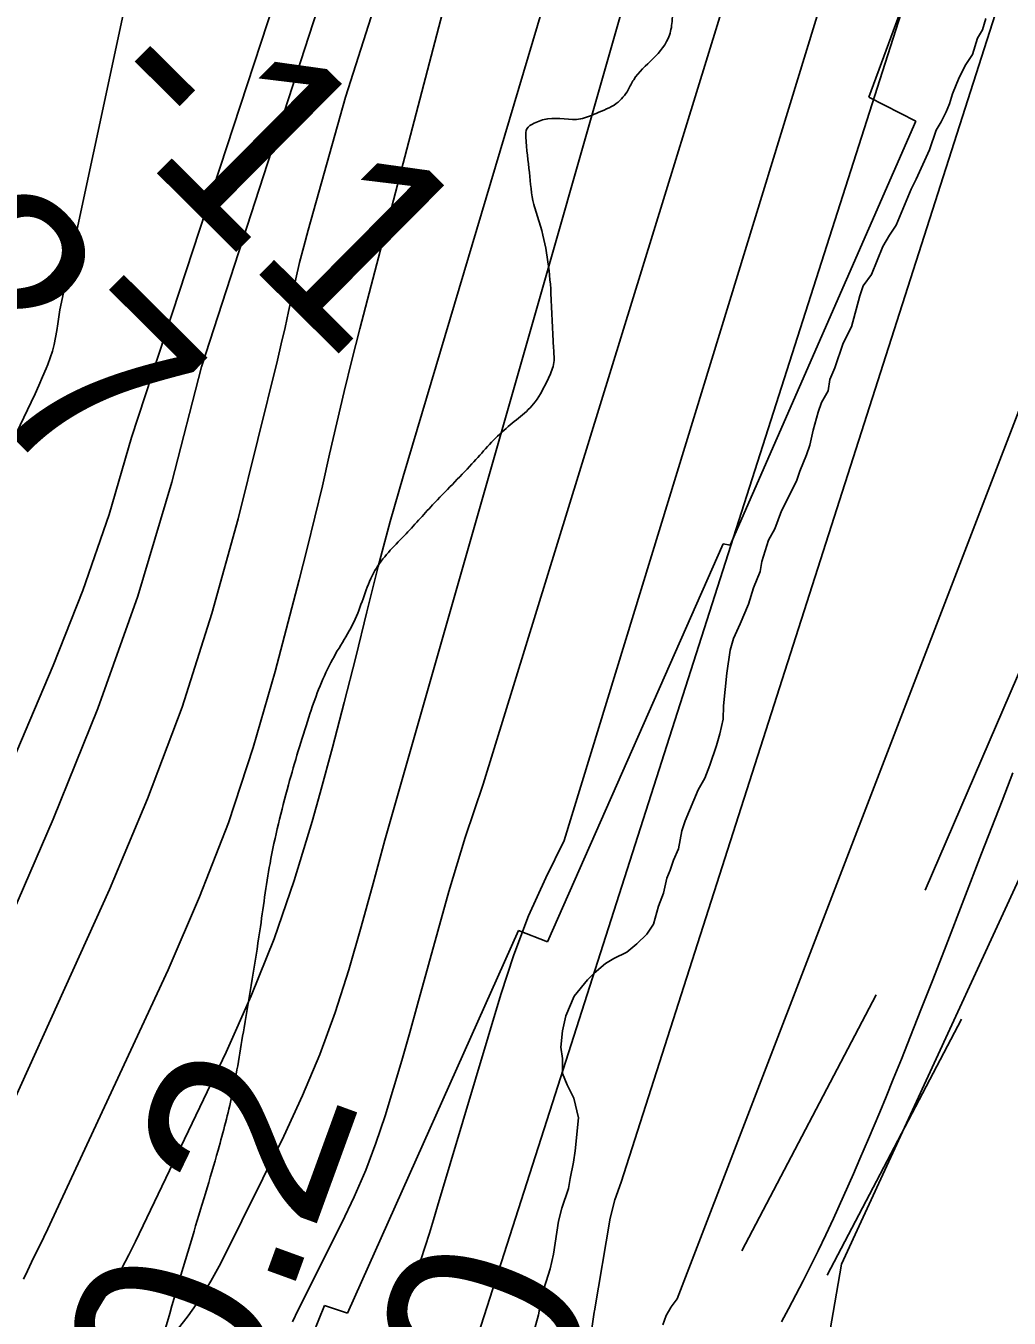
# Model space of a CAD drawing. Extents: x 3271442 to 3309282, y 752266 to 777610.
# Drawn here: x 3293377.7 to 3293717.7, y 768491.1 to 768938 of the extents above; entities that cross this region are included whole.
import ezdxf

# ---------------------------------------------------------------- set-up
doc = ezdxf.new("R2010")
doc.units = 0
for name, color, linetype in [('V-RIVR-EDGE', 7, 'Continuous'), ('V-RIVR-RANG', 7, 'Continuous'), ('V-ROAD-CNTR', 7, 'Continuous'), ('V-RRAP-RVMT', 7, 'Continuous'), ('V-SITE-VEGE', 7, 'Continuous'), ('V-TOPO-DPTH', 7, 'Continuous'), ('V-TOPO-MAJR', 7, 'Continuous'), ('V-TOPO-MINR', 7, 'Continuous'), ('V-TOPO-WATR', 7, 'Continuous'), ('V-WETL-SWMP', 7, 'Continuous')]:
    doc.layers.add(name, color=color, linetype=linetype)

msp = doc.modelspace()

# ---------------------------------------------------------------- linework, layer by layer
at = {"layer": 'V-RIVR-EDGE'}
msp.add_spline([(3293265.89, 767851.21), (3293271.32, 767860.47), (3293272.91, 767864.57), (3293271.65, 767867.42), (3293271.66, 767869), (3293274.19, 767871.52), (3293279.26, 767876.87), (3293281.48, 767883.19), (3293283.4, 767892.34), (3293284.06, 767903.39), (3293284.39, 767909.39), (3293286.92, 767911.6), (3293290.73, 767916.01), (3293290.74, 767920.43), (3293291.71, 767931.49), (3293293.95, 767941.9), (3293295.26, 767960.22), (3293296.87, 767973.48), (3293297.2, 767978.22), (3293297.52, 767981.37), (3293297.54, 767988.64), (3293297.56, 767996.85), (3293296.95, 768004.75), (3293300.46, 768019.9), (3293302.67, 768020.53), (3293303.94, 768023.37), (3293305.55, 768035.05), (3293305.56, 768039.47), (3293305.88, 768042.31), (3293307.79, 768047.05), (3293309.69, 768050.83), (3293309.7, 768053.36), (3293310.34, 768058.41), (3293309.73, 768065.68), (3293310.68, 768066.31), (3293311.95, 768067.88), (3293314.81, 768076.09), (3293316.09, 768081.14), (3293316.41, 768086.19), (3293315.48, 768090.3), (3293315.49, 768094.72), (3293317.4, 768102.93), (3293323.76, 768119.02), (3293323.77, 768124.39), (3293324.11, 768131.97), (3293325.7, 768137.65), (3293327.61, 768144.59), (3293330.47, 768148.38), (3293332.05, 768150.27), (3293333.64, 768153.74), (3293334.92, 768161.95), (3293337.15, 768170.15), (3293339.07, 768178.04), (3293341.29, 768182.15), (3293344.14, 768187.19), (3293344.15, 768189.09), (3293344.16, 768193.19), (3293344.49, 768198.25), (3293346.4, 768205.19), (3293349.58, 768213.39), (3293355.61, 768226.64), (3293363.86, 768242.42), (3293369.57, 768251.25), (3293371.48, 768258.51), (3293372.78, 768273.03), (3293376.3, 768291.66), (3293378.88, 768313.44), (3293382.71, 768329.86), (3293389.73, 768356.69), (3293406.62, 768418.87), (3293422.87, 768476.63), (3293435.3, 768519.24), (3293444.21, 768549.22), (3293449, 768568.16), (3293453.16, 768591.52), (3293458.61, 768624.99), (3293462.15, 768648.35), (3293468.53, 768675.5), (3293475.54, 768698.86), (3293483.16, 768717.79), (3293492.05, 768733.87), (3293498.4, 768749.65), (3293508.54, 768761.63), (3293518.36, 768772.34), (3293531.97, 768786.52), (3293543.06, 768798.18), (3293553.82, 768807.95), (3293558.26, 768815.83), (3293560.17, 768820.88), (3293560.18, 768826.56), (3293559.28, 768845.52), (3293555.24, 768870.16), (3293553.36, 768876.17), (3293551.81, 768887.23), (3293550.57, 768899.55), (3293550.9, 768902.39), (3293553.43, 768904.28), (3293558.17, 768905.85), (3293569.54, 768905.82), (3293574.91, 768907.7), (3293581.87, 768911.16), (3293585.99, 768915.89), (3293587.89, 768919.35), (3293594.54, 768926.6), (3293600.25, 768934.8), (3293601.21, 768940.17), (3293600.92, 768949.01), (3293599.98, 768953.75), (3293598.1, 768958.18), (3293595.26, 768960.4), (3293592.74, 768962.93), (3293592.43, 768966.72), (3293595.28, 768970.82), (3293595.61, 768973.35), (3293595.62, 768977.14), (3293600.06, 768987.55), (3293601.33, 768990.7), (3293601.35, 768997.65), (3293601.36, 769003.02), (3293600.75, 769009.66), (3293599.81, 769014.4), (3293593.83, 769020.1), (3293587.21, 769027.38), (3293585.01, 769033.07), (3293583.14, 769042.23), (3293582.86, 769055.5), (3293583.83, 769063.08), (3293586.68, 769069.39), (3293593.01, 769074.11), (3293599.65, 769075.04), (3293608.17, 769073.44), (3293615.75, 769072.47), (3293625.85, 769070.87), (3293638.79, 769065.47), (3293642.25, 769061.67), (3293648.25, 769058.49), (3293651.09, 769058.17), (3293655.2, 769058.48), (3293658.36, 769061), (3293660.9, 769064.15), (3293661.54, 769068.25), (3293660.6, 769074.26), (3293656.52, 769082.16), (3293652.75, 769090.07), (3293647.4, 769098.61), (3293646.14, 769102.09), (3293645.52, 769105.88), (3293645.85, 769110.62), (3293647.12, 769112.82), (3293648.69, 769111.56), (3293651.22, 769110.92), (3293653.43, 769110.91), (3293655.01, 769112.49), (3293655.34, 769116.28), (3293655.35, 769121.96), (3293655.69, 769130.49), (3293654.76, 769136.18), (3293652.24, 769139.03), (3293647.51, 769144.09), (3293636.48, 769153.28), (3293630.18, 769158.66), (3293623.25, 769166.89), (3293621.36, 769171.32), (3293622.96, 769177.32), (3293626.44, 769180.78), (3293635.6, 769182.34), (3293645.71, 769181.37), (3293660.24, 769181.01), (3293669.4, 769181.31), (3293678.56, 769183.49), (3293683.62, 769187.27), (3293685.84, 769190.74), (3293685.85, 769192.95), (3293684.59, 769196.11), (3293678.91, 769198.02), (3293674.5, 769201.51), (3293673.56, 769204.35), (3293674.2, 769207.51), (3293675.79, 769211.3), (3293675.8, 769215.09), (3293675.49, 769218.56), (3293675.18, 769222.35), (3293669.84, 769233.74), (3293665.44, 769240.06), (3293664.19, 769245.44), (3293664.52, 769251.12), (3293662.33, 769259.65), (3293658.87, 769268.19), (3293652.88, 769273.26), (3293649.42, 769278.64), (3293649.12, 769282.74), (3293650.09, 769291.27), (3293653.89, 769298.52), (3293659.6, 769307.35), (3293664.03, 769310.82), (3293673.83, 769312.37), (3293693.74, 769317.06), (3293707.32, 769318.92), (3293712.69, 769318.91), (3293721.86, 769322.99), (3293727.56, 769328.98), (3293730.73, 769333.08), (3293731.06, 769338.13), (3293732.02, 769343.18), (3293733.3, 769351.07), (3293736.82, 769368.12), (3293737.79, 769377.59), (3293736.54, 769384.86), (3293736.24, 769388.65), (3293734.67, 769391.82), (3293730.26, 769396.25), (3293713.22, 769405.45), (3293708.5, 769410.83), (3293706, 769422.21), (3293706.02, 769432), (3293706.99, 769438.63), (3293709.21, 769443.99), (3293712.38, 769447.78), (3293719.96, 769449.34), (3293727.23, 769452.16), (3293737.04, 769457.19), (3293743.37, 769462.23), (3293747.49, 769469.8), (3293750.35, 769476.11), (3293751.32, 769485.27), (3293750.39, 769491.27), (3293748.5, 769495.06), (3293747.26, 769501.38), (3293746.96, 769508.65), (3293748.56, 769519.38), (3293754.62, 769542.43), (3293759.07, 769554.73), (3293762.88, 769562.62), (3293768.58, 769568.29), (3293775.22, 769571.43), (3293781.23, 769572.68), (3293791.34, 769574.87), (3293800.51, 769578.32), (3293802.4, 769576.73), (3293805.55, 769575.15), (3293809.03, 769574.82), (3293813.45, 769574.18), (3293816.29, 769575.44), (3293818.2, 769580.8), (3293820.75, 769589.64), (3293820.77, 769597.22), (3293821.41, 769601.32), (3293823.64, 769607), (3293828.4, 769617.1)], degree=3, dxfattribs=at)
at = {"layer": 'V-ROAD-CNTR'}
for p, q in [((3293688.64, 768639.13), (3293728.24, 768730.95)), ((3293625.29, 768514.35), (3293671.77, 768602.89)), ((3293654.73, 768505.89), (3293701.21, 768594.43))]:
    msp.add_line(p, q, dxfattribs=at)
for points in [[(3293719.02, 768679.61), (3293715.23, 768669.94), (3293708.18, 768651.78), (3293695.93, 768619.98), (3293691.3, 768608.06), (3293687.22, 768597.65), (3293683.62, 768588.56), (3293680.44, 768580.61), (3293677.62, 768573.67)], [(3293677.62, 768573.67), (3293675.14, 768567.61), (3293672.94, 768562.32), (3293669.05, 768553.08), (3293666.09, 768546.17), (3293663.84, 768541), (3293660.42, 768533.27), (3293656.93, 768525.57), (3293654.28, 768519.87), (3293651.65, 768514.38), (3293649.05, 768509.09), (3293646.48, 768504), (3293643.94, 768499.08), (3293641.45, 768494.33), (3293639, 768489.75)]]:
    msp.add_lwpolyline(points, dxfattribs=at)
at = {"layer": 'V-RRAP-RVMT'}
for p, q in [((3293717.67, 769045.24), (3293669.22, 768913.28)), ((3293669.22, 768913.28), (3293685.46, 768904.98)), ((3293685.46, 768904.98), (3293621.28, 768758.37)), ((3293618.82, 768758.89), (3293558.09, 768621.23)), ((3293621.28, 768758.37), (3293618.82, 768758.89)), ((3293548.02, 768625.14), (3293488.91, 768492.78)), ((3293558.09, 768621.23), (3293548.02, 768625.14)), ((3293480.99, 768495.45), (3293431.43, 768372.49)), ((3293488.91, 768492.78), (3293480.99, 768495.45))]:
    msp.add_line(p, q, dxfattribs=at)
at = {"layer": 'V-SITE-VEGE'}
for points in [[(3293709.64, 768940.52), (3293708.49, 768936.55), (3293706.77, 768933.71), (3293705.04, 768928.04), (3293702.75, 768924.64), (3293700.46, 768920.1), (3293698.17, 768914.43), (3293697.02, 768911.02), (3293695.87, 768908.19), (3293694.15, 768904.78), (3293692.43, 768901.95), (3293690.13, 768895.14), (3293685.54, 768884.93), (3293683.83, 768881.52), (3293678.66, 768869.04), (3293676.37, 768865.64), (3293674.08, 768861.67), (3293670.06, 768852.03), (3293667.21, 768848.06), (3293666.06, 768844.66), (3293663.17, 768833.87), (3293660.31, 768828.2), (3293657.43, 768819.69), (3293655.71, 768815.72), (3293655.12, 768811.74), (3293652.83, 768807.77), (3293651.68, 768804.37), (3293649.95, 768798.12), (3293648.8, 768793.01), (3293647.65, 768789.61), (3293645.35, 768783.93), (3293644.2, 768780.53)], [(3293644.2, 768780.53), (3293639.04, 768770.32), (3293636.74, 768764.08), (3293634.46, 768760.11), (3293632.15, 768752.73), (3293631.57, 768749.32), (3293629.27, 768743.65), (3293627.54, 768737.97), (3293624.68, 768731.17), (3293622.38, 768726.06), (3293621.23, 768722.08), (3293620.06, 768714.14), (3293618.88, 768702.77), (3293618.86, 768698.23), (3293617.7, 768693.12), (3293616.55, 768689.14), (3293614.25, 768682.33), (3293612.52, 768677.8), (3293610.23, 768673.83), (3293605.64, 768663.05), (3293604.49, 768659.64), (3293603.33, 768653.39), (3293601.61, 768649.42), (3293600.46, 768646.02), (3293599.31, 768643.18), (3293598.15, 768638.07), (3293596.43, 768633.53), (3293594.7, 768627.29), (3293592.41, 768623.89), (3293588.99, 768620.49), (3293585.57, 768617.66), (3293581.01, 768615.41), (3293578.16, 768613.71), (3293574.18, 768610.32), (3293571.89, 768608.06), (3293567.32, 768602.39), (3293564.45, 768595.59), (3293563.29, 768590.48), (3293562.7, 768584.8), (3293563.25, 768580.81), (3293563.23, 768575.7), (3293564.92, 768571.72), (3293567.18, 768567.16), (3293568.85, 768560.33), (3293567.67, 768548.97), (3293567.09, 768545), (3293565.93, 768539.32), (3293565.35, 768535.91), (3293563.04, 768529.1), (3293561.89, 768524.56), (3293560.14, 768513.2), (3293558.98, 768508.09), (3293556.1, 768499.01), (3293554.94, 768492.2), (3293551.48, 768479.71)]]:
    msp.add_lwpolyline(points, dxfattribs=at)
at = {"layer": 'V-TOPO-DPTH'}
for points in [[(3293980.08, 770559.23), (3293930.86, 769956.62), (3293535.83, 768675.79), (3293529.63, 768657.3), (3293523.99, 768638.6), (3293513.16, 768599.49), (3293510.44, 768589.85), (3293507.67, 768580.22), (3293504.81, 768570.62), (3293501.9, 768561.03), (3293498.72, 768551.55), (3293495.22, 768542.2), (3293491.27, 768533.03), (3293487.01, 768523.98), (3293471.92, 768493.91), (3293469.86, 768489.76)], [(3293400.29, 768490.51), (3293402.87, 768494.89), (3293405.52, 768499.23), (3293405.64, 768499.41), (3293408.33, 768503.86), (3293410.91, 768508.36), (3293413.34, 768512.95), (3293415.66, 768517.6), (3293446.97, 768583.11), (3293455.64, 768602.57), (3293463.61, 768622.28), (3293470.53, 768642.4), (3293476.74, 768662.77), (3293479.5, 768672.79), (3293483.72, 768688.38), (3293487.83, 768703.99), (3293491.77, 768719.65), (3293495.61, 768735.33), (3293499.53, 768750.99), (3293503.67, 768766.59), (3293508.13, 768782.1), (3293735.55, 769545.85), (3293868.17, 769987.39)], [(3293400.29, 768490.51), (3293402.87, 768494.89), (3293405.52, 768499.23), (3293405.64, 768499.41), (3293408.33, 768503.86), (3293410.91, 768508.36), (3293413.34, 768512.95), (3293415.66, 768517.6), (3293446.97, 768583.11), (3293455.64, 768602.57), (3293463.61, 768622.28), (3293470.53, 768642.4), (3293476.74, 768662.77), (3293479.5, 768672.79), (3293483.72, 768688.38), (3293487.83, 768703.99), (3293491.77, 768719.65), (3293495.61, 768735.33), (3293499.53, 768750.99), (3293503.67, 768766.59), (3293508.13, 768782.1), (3293735.55, 769545.85), (3293868.17, 769987.39)], [(3293357.96, 768532.09), (3293406.62, 768639.34), (3293419.8, 768670.66), (3293431.81, 768702.39), (3293442.04, 768734.73), (3293451.1, 768767.48), (3293464.68, 768822.4), (3293466.03, 768828), (3293467.34, 768833.62), (3293468.59, 768839.25), (3293469.81, 768844.88), (3293471.04, 768850.52), (3293472.36, 768856.13), (3293473.79, 768861.71), (3293475.29, 768867.28), (3293488.24, 768913.27), (3293684.59, 769528.32)], [(3293684.59, 769528.32), (3293488.24, 768913.27), (3293475.29, 768867.28), (3293473.79, 768861.71), (3293472.36, 768856.13), (3293471.04, 768850.52), (3293469.81, 768844.88), (3293468.59, 768839.25), (3293467.34, 768833.62), (3293466.03, 768828), (3293464.68, 768822.4), (3293451.1, 768767.48), (3293442.04, 768734.73), (3293431.81, 768702.39), (3293419.8, 768670.66), (3293406.62, 768639.34), (3293357.96, 768532.09)], [(3293616.64, 769412.95), (3293414.24, 768795.68), (3293406.57, 768768.94), (3293397.38, 768742.68), (3293387.17, 768716.75), (3293368, 768671.92)], [(3293616.64, 769412.95), (3293414.24, 768795.68), (3293406.57, 768768.94), (3293397.38, 768742.68), (3293387.17, 768716.75), (3293368, 768671.92)], [(3293339.41, 768724.13), (3293379.57, 768807.89), (3293380.92, 768810.77), (3293382.24, 768813.66), (3293383.5, 768816.58), (3293384.73, 768819.51), (3293385.3, 768820.89), (3293386.15, 768823.16), (3293386.9, 768825.46), (3293387.51, 768827.8), (3293388.02, 768830.17), (3293388.43, 768832.57), (3293388.81, 768834.97), (3293389.13, 768837.37), (3293389.42, 768839.79), (3293495.56, 769335.05)], [(3293339.41, 768724.13), (3293379.57, 768807.89), (3293380.92, 768810.77), (3293382.24, 768813.66), (3293383.5, 768816.58), (3293384.73, 768819.51), (3293385.3, 768820.89), (3293386.15, 768823.16), (3293386.9, 768825.46), (3293387.51, 768827.8), (3293388.02, 768830.17), (3293388.43, 768832.57), (3293388.81, 768834.97), (3293389.13, 768837.37), (3293389.42, 768839.79), (3293495.56, 769335.05)]]:
    msp.add_lwpolyline(points, dxfattribs=at)
at = {"layer": 'V-TOPO-MAJR'}
for points in [[(3293574.3, 768493.6), (3293579.8, 768525.61), (3293581.38, 768531.96), (3293583.53, 768538.05), (3293802.54, 769222.03)], [(3293570.96, 768470.28), (3293574.22, 768493.12), (3293574.3, 768493.6)]]:
    msp.add_lwpolyline(points, dxfattribs=at)
at = {"layer": 'V-TOPO-MINR'}
for points in [[(3293469.86, 768489.76), (3293471.92, 768493.91), (3293487.01, 768523.98), (3293491.27, 768533.03), (3293495.22, 768542.2), (3293498.72, 768551.55), (3293501.9, 768561.03), (3293504.81, 768570.62), (3293507.67, 768580.22), (3293510.44, 768589.85), (3293513.16, 768599.49), (3293523.99, 768638.6), (3293529.63, 768657.3), (3293535.83, 768675.79), (3293930.86, 769956.62), (3293980.08, 770559.23)], [(3293505.54, 768490.53), (3293506.95, 768493.35), (3293509.03, 768497.72), (3293510.97, 768502.16), (3293512.71, 768506.67), (3293514.31, 768511.24), (3293515.8, 768515.86), (3293517.26, 768520.48), (3293518.69, 768525.12), (3293520.09, 768529.76), (3293541.92, 768602.98), (3293546.47, 768616.69), (3293551.56, 768630.17), (3293557.46, 768643.32), (3293563.9, 768656.25), (3293845.31, 769574.01), (3293846.94, 769578.47), (3293848.96, 769582.77), (3293851.24, 769586.95), (3293969.84, 769870.35), (3293970.09, 770256.15), (3293972.57, 770289.85), (3293975.44, 770323.52), (3293997.46, 770557.88)], [(3293600.71, 768494.78), (3293600.81, 768494.94), (3293602.91, 768497.74), (3293853.57, 769149.47), (3293857.89, 769159.76), (3293861.21, 769166.19), (3293868.77, 769178.97), (3294161.93, 769765.51), (3294162.2, 769775.01), (3294162.68, 769784.5), (3294163.46, 769793.96), (3294164.45, 769803.41), (3294101.65, 770424.37), (3294100.53, 770432.31), (3294099.66, 770440.28)], [(3293536.16, 768491.9), (3293559.8, 768565.53), (3293784.43, 769267.79), (3293786.28, 769269.97), (3293788.1, 769272.18), (3293789.84, 769274.45), (3293791.54, 769276.75), (3293793.15, 769279.11), (3293794.68, 769281.52), (3293796.09, 769284.01), (3293797.43, 769286.54), (3293995.33, 769576.16), (3294034.83, 769640.45), (3294051.87, 769713.2), (3294048.26, 769730.58), (3294001.42, 770257.16), (3294002.13, 770304.36), (3294002.18, 770318.5), (3294002.79, 770358.64), (3294003.99, 770398.74), (3294006.07, 770438.82)], [(3293430.14, 768487.16), (3293433.82, 768491.87), (3293437.96, 768497.71), (3293441.67, 768503.83), (3293445.09, 768510.14), (3293466.88, 768553.97), (3293473.4, 768568.02), (3293479.4, 768582.26), (3293484.65, 768596.8), (3293489.38, 768611.54), (3293493.65, 768626.45), (3293497.83, 768641.39), (3293501.86, 768656.37), (3293754.23, 769540.15)], [(3293357.96, 768532.09), (3293406.62, 768639.34), (3293419.8, 768670.66), (3293431.81, 768702.39), (3293442.04, 768734.73), (3293451.1, 768767.48), (3293464.68, 768822.4), (3293466.03, 768828), (3293467.34, 768833.62), (3293468.59, 768839.25), (3293469.81, 768844.88), (3293471.04, 768850.52), (3293472.36, 768856.13), (3293473.79, 768861.71), (3293475.29, 768867.28), (3293488.24, 768913.27), (3293684.59, 769528.32)], [(3293348.5, 768574.56), (3293387.19, 768663.68), (3293402.56, 768701.95), (3293416.46, 768740.7), (3293428.17, 768780.17), (3293438.43, 768820.11), (3293638.48, 769436.68)], [(3293368, 768671.92), (3293387.17, 768716.75), (3293397.38, 768742.68), (3293406.57, 768768.94), (3293414.24, 768795.68), (3293616.64, 769412.95)], [(3293339.41, 768724.13), (3293379.57, 768807.89), (3293380.92, 768810.77), (3293382.24, 768813.66), (3293383.5, 768816.58), (3293384.73, 768819.51), (3293385.3, 768820.89), (3293386.15, 768823.16), (3293386.9, 768825.46), (3293387.51, 768827.8), (3293388.02, 768830.17), (3293388.43, 768832.57), (3293388.81, 768834.97), (3293389.13, 768837.37), (3293389.42, 768839.79), (3293495.56, 769335.05)], [(3293376.9, 768504.54), (3293378.24, 768507.49), (3293379.63, 768510.4), (3293381.06, 768513.3), (3293382.5, 768516.19), (3293383.92, 768519.1), (3293385.31, 768522.01), (3293386.69, 768524.94), (3293426.9, 768611.57), (3293437.79, 768636.78), (3293447.75, 768662.33), (3293456.33, 768688.37), (3293463.98, 768714.74), (3293472.24, 768746.37), (3293475.01, 768757.2), (3293477.69, 768768.04), (3293480.26, 768778.92), (3293482.74, 768789.81), (3293485.22, 768800.7), (3293487.79, 768811.58), (3293490.47, 768822.42), (3293493.24, 768833.25), (3293528.95, 768969.95)], [(3293526.61, 768462.15), (3293536.16, 768491.9)], [(3293597.96, 768488.73), (3293599.09, 768491.97), (3293600.71, 768494.78)]]:
    msp.add_lwpolyline(points, dxfattribs=at)
at = {"layer": 'V-TOPO-WATR'}
msp.add_lwpolyline([(3293400.29, 768490.51), (3293402.87, 768494.89), (3293405.52, 768499.23), (3293405.64, 768499.41), (3293408.33, 768503.86), (3293410.91, 768508.36), (3293413.34, 768512.95), (3293415.66, 768517.6), (3293446.97, 768583.11), (3293455.64, 768602.57), (3293463.61, 768622.28), (3293470.53, 768642.4), (3293476.74, 768662.77), (3293479.5, 768672.79), (3293483.72, 768688.38), (3293487.83, 768703.99), (3293491.77, 768719.65), (3293495.61, 768735.33), (3293499.53, 768750.99), (3293503.67, 768766.59), (3293508.13, 768782.1), (3293735.55, 769545.85), (3293868.17, 769987.39)], dxfattribs=at)
at = {"layer": 'V-WETL-SWMP'}
msp.add_lwpolyline([(3294138.69, 769649.41), (3294089.07, 769486.27), (3293945.95, 769147.74), (3293815.84, 768848.27), (3293659.7, 768509.75), (3293594.65, 768132.16), (3293516.58, 767884.77), (3293451.52, 767637.39), (3293451.52, 767168.65), (3293477.54, 766986.37), (3293568.62, 766791.07), (3293659.7, 766673.88), (3293906.92, 766439.52), (3294219.19, 766127.03), (3294362.31, 765970.79)], dxfattribs=at)

# ---------------------------------------------------------------- texts
at = {"layer": 'V-RIVR-RANG'}
for s, rotation, p in [('-11', 315.2556, (3293397.01, 768912.77)), ('-27', 315.2556, (3293304.58, 768863.59)), ('10.2', 69.9895, (3293434.16, 768402.63)), ('24.0', 69.6883, (3293515.82, 768336.48))]:
    msp.add_text(s, height=67, rotation=rotation, dxfattribs=at).set_placement(p)

doc.saveas('drawing.dxf')
